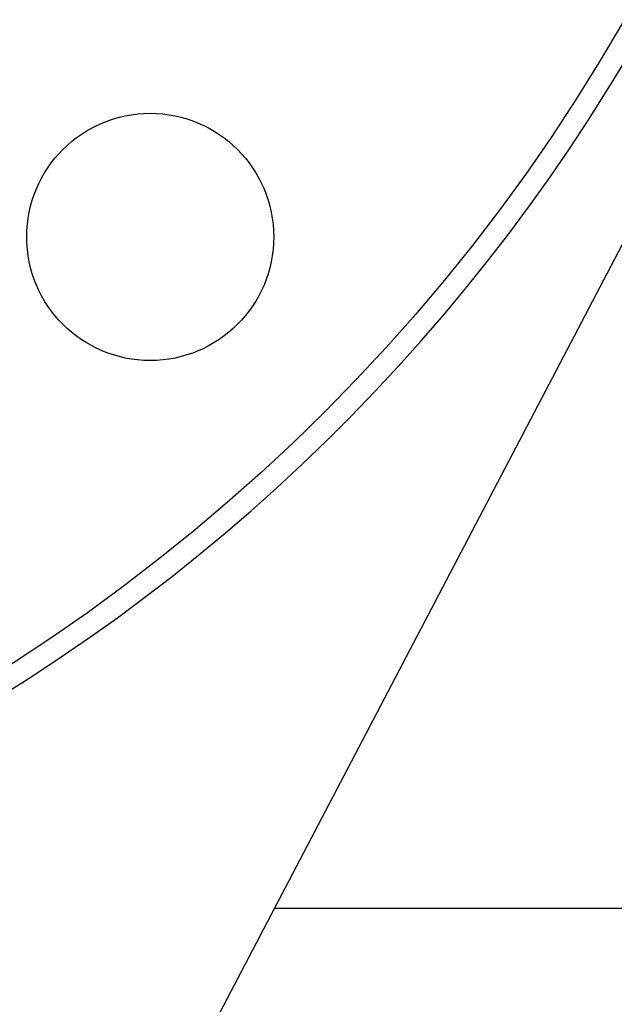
# Model space of a CAD drawing. Header units: inches. Extents: x 24 to 1128, y -69 to 748.
# Tile 462 of 656: x 614.85 to 617.26, y 342.72 to 346.7. Entities that reach past the tile are written whole.
import ezdxf

# ---------------------------------------------------------------- set-up
doc = ezdxf.new("R2010")
doc.units = ezdxf.units.IN
doc.header["$LTSCALE"] = 32
doc.header["$MEASUREMENT"] = 0
doc.layers.add('Visible (ANSI)', color=7, linetype='Continuous', lineweight=30)

msp = doc.modelspace()

# ---------------------------------------------------------------- linework, layer by layer
at = {"layer": 'Visible (ANSI)'}
for p, q in [((615.41982, 342.23117), (617.38931, 345.9885)), ((617.61813, 343.10867), (615.87978, 343.10867))]:
    msp.add_line(p, q, dxfattribs=at)
for centre, radius in [((610.78063, 350.42117), 7.5), ((610.78063, 350.42117), 5.378), ((610.78063, 350.42117), 5.315), ((615.37683, 345.82498), 0.5)]:
    msp.add_circle(centre, radius, dxfattribs=at)
msp.add_arc((610.78063, 350.42117), 7.588, 134.247392, 45.752608, dxfattribs=at)

doc.saveas('drawing.dxf')
